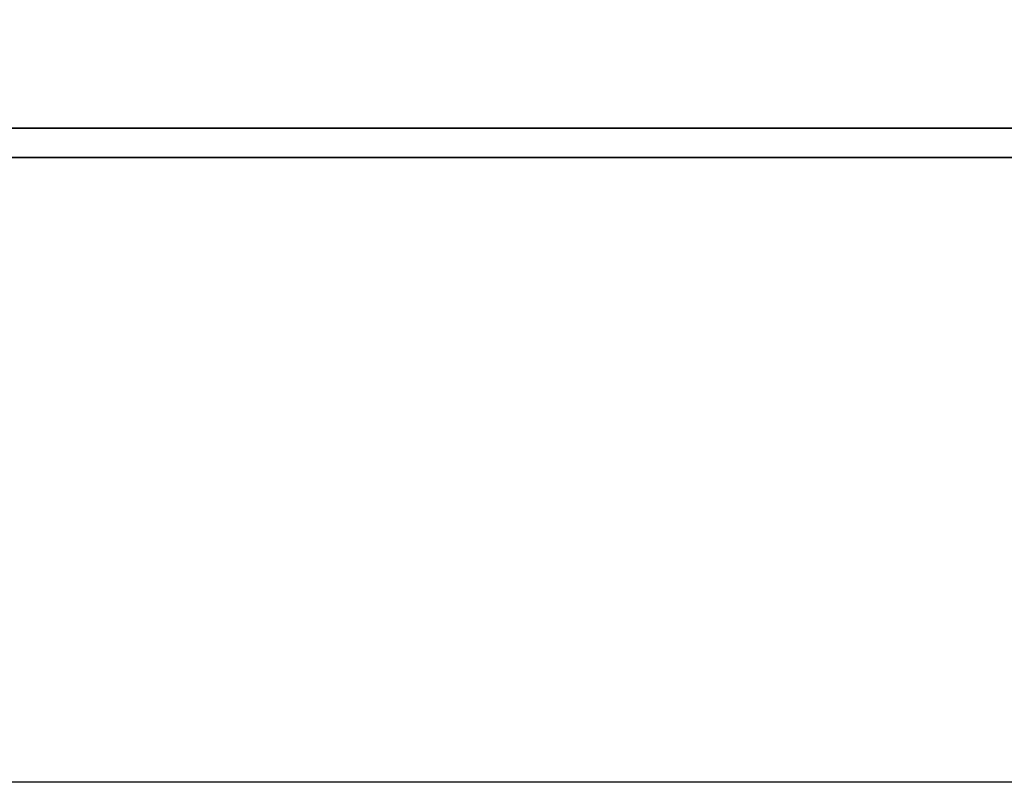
# Model space of a CAD drawing. Header units: millimetres. Extents: x -257 to 3135, y -1556 to 860.
# Tile 448 of 633: x 1329.15 to 1335.88, y -995.81 to -990.6. Entities that reach past the tile are written whole.
import ezdxf
from ezdxf.lldxf.tags import DXFTag

# ---------------------------------------------------------------- set-up
doc = ezdxf.new("R2010")
doc.units = ezdxf.units.MM
doc.layers.get('0').update_dxf_attribs({"linetype": 'CONTINUOUS'})
doc.layers.add('DIM', color=4, linetype='CONTINUOUS')
doc.layers.add('layer 1', color=7, linetype='CONTINUOUS')
tags = doc.linetypes.add('DASHED', pattern=[25.72, 12.86, -12.86]).pattern_tags.tags
tags[6:7] = [DXFTag(74, 4), DXFTag(75, 0), DXFTag(340, '0'), DXFTag(46, 0.0), DXFTag(50, 0.0), DXFTag(44, 0.0), DXFTag(45, 0.0)]
tags[4:5] = [DXFTag(74, 4), DXFTag(75, 0), DXFTag(340, '0'), DXFTag(46, 0.0), DXFTag(50, 0.0), DXFTag(44, 0.0), DXFTag(45, 0.0)]

# ---------------------------------------------------------------- blocks, each defined once
blk = doc.blocks.new('TBI MOTION logo(完整正式版)')
at = {"layer": 'layer 1', "color": 22, "lineweight": 35}
blk.add_open_spline([(75.90875, -9.47875), (75.90875, -9.47875), (75.90875, -12.28625), (75.90875, -12.28625), (75.90875, -12.28625), (75.90875, -12.28625), (75.90875, -12.47875), (75.90875, -12.47875), (75.90875, -12.47875), (75.90875, -12.47875), (75.71625, -12.47875), (75.71625, -12.47875), (75.71625, -12.47875), (75.71625, -12.47875), (-88.32875, -12.47875), (-88.32875, -12.47875), (-88.32875, -12.47875), (-88.32875, -12.47875), (-88.32875, -13.29375), (-88.32875, -13.29375), (-88.32875, -13.29375), (-88.32875, -13.29375), (82.89125, -13.29375), (82.89125, -13.29375), (82.89125, -13.29375), (82.89125, -13.29375), (75.90875, -9.47875), (75.90875, -9.47875)], degree=3, knots=[0, 0, 0, 0, 0.14285714, 0.14285714, 0.14285714, 0.14285715, 0.28571429, 0.28571429, 0.28571429, 0.2857143, 0.42857143, 0.42857143, 0.42857143, 0.42857144, 0.57142857, 0.57142857, 0.57142857, 0.57142858, 0.71428571, 0.71428571, 0.71428571, 0.71428572, 0.85714286, 0.85714286, 0.85714286, 0.85714287, 1, 1, 1, 1], dxfattribs=at)

msp = doc.modelspace()

# ---------------------------------------------------------------- linework, layer by layer
at = {"linetype": 'DASHED', "ltscale": 0.3}
msp.add_line((1636.0014, -995.8075), (1236.0014, -995.8075), dxfattribs=at)

# ---------------------------------------------------------------- block references
at = {"layer": 'DIM', "color": 7, "xscale": 0.246592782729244, "yscale": 0.246592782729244, "zscale": 0.246592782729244}
msp.add_blockref('TBI MOTION logo(完整正式版)', (1327.5156, -988.2627), dxfattribs=at)

doc.saveas('drawing.dxf')
